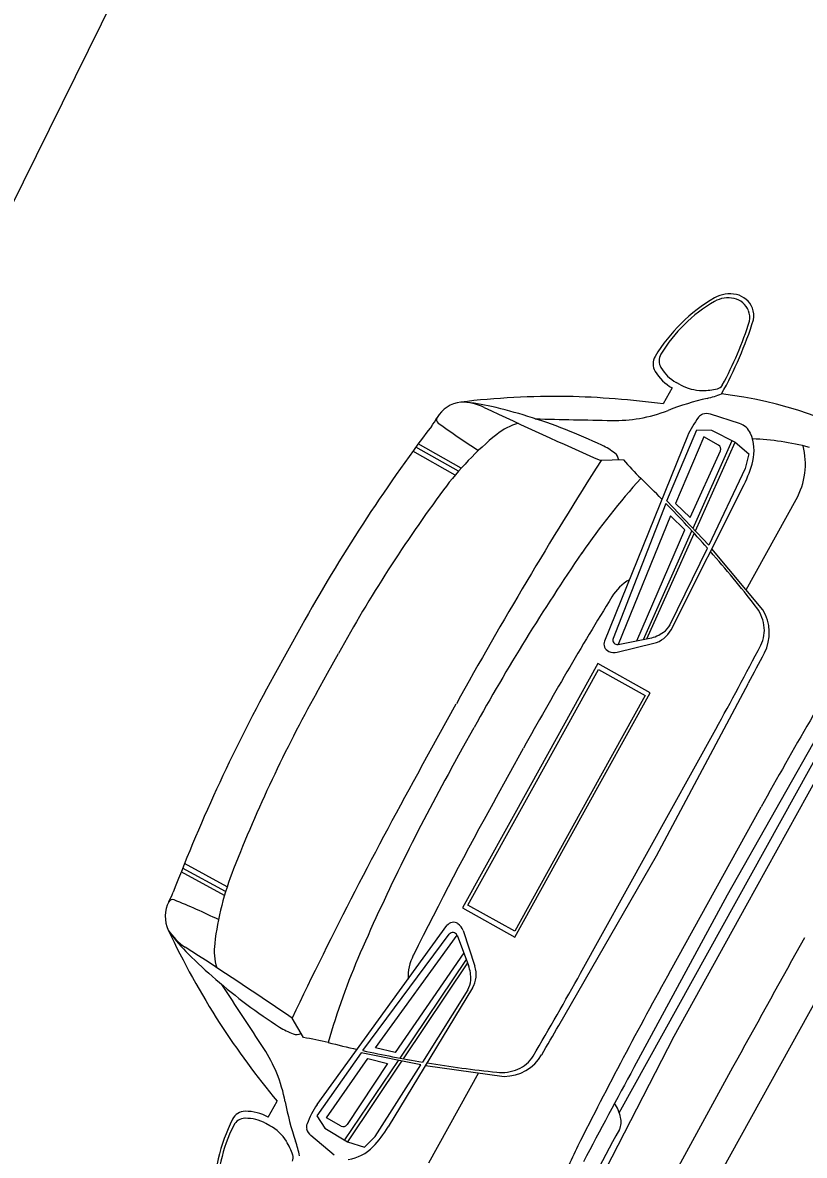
# Model space of a CAD drawing. Extents: x 14104283 to 14128447, y 8633203 to 8671666.
# Drawn here: x 14118333.77 to 14118354.07, y 8668729.81 to 8668759.21 of the extents above; entities that cross this region are included whole.
import ezdxf

# ---------------------------------------------------------------- set-up
doc = ezdxf.new("R2010")
doc.units = 0
doc.layers.add('Cell', color=7, linetype='Continuous')
doc.layers.add('dsnTextFinalPlan', color=7, linetype='Continuous')

msp = doc.modelspace()

# ---------------------------------------------------------------- linework, layer by layer
at = {"layer": 'Cell'}
for p, q in [((14118350.64, 8668749.73), (14118350.409, 8668749.315)), ((14118350.855, 8668749.811), (14118350.747, 8668749.871)), ((14118352.389, 8668748.804), (14118351.631, 8668749.046)), ((14118345.159, 8668747.645), (14118344.045, 8668748.277)), ((14118351.035, 8668748.481), (14118348.883, 8668743.159)), ((14118351.18, 8668746.087), (14118352.193, 8668748.364)), ((14118351.242, 8668746.021), (14118352.275, 8668748.323)), ((14118345.004, 8668747.466), (14118343.907, 8668748.09)), ((14118345.09, 8668747.567), (14118343.984, 8668748.195)), ((14118351.103, 8668746.363), (14118351.893, 8668748.095)), ((14118349.375, 8668747.864), (14118348.79, 8668747.845)), ((14118350.61, 8668743.452), (14118352.506, 8668747.222)), ((14118352.561, 8668744.488), (14118353.862, 8668746.835)), ((14118350.477, 8668746.732), (14118349.104, 8668743.23)), ((14118349.896, 8668743.202), (14118351.15, 8668746.021)), ((14118349.985, 8668743.22), (14118351.212, 8668745.954)), ((14118350.586, 8668743.586), (14118351.554, 8668745.573)), ((14118352.992, 8668743.971), (14118351.669, 8668745.557)), ((14118349.213, 8668742.873), (14118350.16, 8668743.104)), ((14118349.236, 8668743.072), (14118350.06, 8668743.235)), ((14118348.709, 8668742.575), (14118346.951, 8668739.405)), ((14118347.026, 8668739.363), (14118348.722, 8668742.421)), ((14118350.069, 8668741.821), (14118348.709, 8668742.575)), ((14118348.722, 8668742.421), (14118349.94, 8668741.746)), ((14118348.312, 8668738.65), (14118350.069, 8668741.821)), ((14118349.94, 8668741.746), (14118348.244, 8668738.688)), ((14118346.951, 8668739.405), (14118345.193, 8668736.234)), ((14118345.33, 8668736.305), (14118347.026, 8668739.363)), ((14118348.244, 8668738.688), (14118346.549, 8668735.63)), ((14118346.554, 8668735.48), (14118348.312, 8668738.65)), ((14118339.082, 8668736.786), (14118337.972, 8668737.385)), ((14118339.013, 8668736.56), (14118337.886, 8668737.17)), ((14118339.042, 8668736.659), (14118337.924, 8668737.264)), ((14118345.193, 8668736.234), (14118346.554, 8668735.48)), ((14118346.549, 8668735.63), (14118345.33, 8668736.305)), ((14118341.417, 8668731.133), (14118344.79, 8668735.777)), ((14118345.208, 8668735.649), (14118345.514, 8668734.723)), ((14118342.604, 8668732.532), (14118344.847, 8668735.552)), ((14118345.051, 8668735.524), (14118345.35, 8668734.739)), ((14118345.29, 8668734.895), (14118343.564, 8668732.338)), ((14118345.322, 8668734.81), (14118343.653, 8668732.322)), ((14118345.457, 8668734.158), (14118343.264, 8668730.552)), ((14118345.331, 8668734.106), (14118344.157, 8668732.233)), ((14118341.061, 8668732.868), (14118340.766, 8668733.374)), ((14118343.524, 8668732.278), (14118342.129, 8668730.212)), ((14118343.249, 8668732.197), (14118342.198, 8668730.61)), ((14118343.612, 8668732.26), (14118342.207, 8668730.165)), ((14118344.232, 8668732.144), (14118346.278, 8668731.863)), ((14118345.611, 8668731.954), (14118344.31, 8668729.607)), ((14118340.147, 8668730.806), (14118340.378, 8668731.222)), ((14118340.193, 8668730.581), (14118340.085, 8668730.641)), ((14118341.86, 8668729.814), (14118341.253, 8668730.328))]:
    msp.add_line(p, q, dxfattribs=at)
for points in [[(14118351.592, 8668745.652), (14118350.504, 8668746.799), (14118351.283, 8668748.642), (14118351.663, 8668748.633), (14118352.275, 8668748.323), (14118352.626, 8668748.023), (14118352.537, 8668747.642), (14118351.592, 8668745.652)], [(14118351.843, 8668748.247), (14118351.457, 8668748.46), (14118350.723, 8668746.734), (14118351.103, 8668746.363)], [(14118349.718, 8668743.167), (14118350.965, 8668746.043), (14118350.593, 8668746.412), (14118349.236, 8668743.072)], [(14118347.977, 8668727.634), (14118348.596, 8668728.836), (14118350.689, 8668732.908), (14118352.565, 8668736.292), (14118354.442, 8668739.676), (14118356.786, 8668743.608), (14118357.478, 8668744.77)], [(14118341.007, 8668743.542), (14118340.65, 8668742.899), (14118340.293, 8668742.255)], [(14118341.398, 8668741.809), (14118341.685, 8668742.325), (14118341.971, 8668742.841)], [(14118347.693, 8668733.183), (14118350.234, 8668737.585), (14118352.621, 8668742.072)], [(14118349.265, 8668730.919), (14118352.32, 8668736.428), (14118355.375, 8668741.937)], [(14118344.132, 8668739.905), (14118344.582, 8668740.718), (14118345.033, 8668741.531)], [(14118344.9, 8668739.842), (14118345.197, 8668740.378), (14118345.493, 8668740.913)], [(14118354.579, 8668740.992), (14118352.064, 8668736.57), (14118349.646, 8668732.094)], [(14118348.259, 8668734.541), (14118350.014, 8668737.706), (14118351.769, 8668740.871)], [(14118346.031, 8668739.031), (14118346.406, 8668739.707), (14118346.781, 8668740.383)], [(14118350.593, 8668734.606), (14118351.772, 8668736.732), (14118352.951, 8668738.858)], [(14118345.225, 8668735.065), (14118343.447, 8668732.484), (14118342.937, 8668732.604), (14118345.051, 8668735.524)], [(14118349.947, 8668725.838), (14118351.144, 8668727.996), (14118354.996, 8668734.944)], [(14118344.111, 8668732.159), (14118342.561, 8668732.474), (14118341.411, 8668730.837), (14118341.62, 8668730.52), (14118342.207, 8668730.165), (14118342.648, 8668730.026), (14118342.924, 8668730.303), (14118344.111, 8668732.159)], [(14118342.043, 8668730.572), (14118341.658, 8668730.786), (14118342.733, 8668732.323), (14118343.249, 8668732.197)]]:
    msp.add_lwpolyline(points, dxfattribs=at)
for centre, radius, start, end in [((14118352.134, 8668751.389), 0.784, 77.1221, 120.2123), ((14118352.177, 8668751.581), 0.588, 21.9996, 77.1221), ((14118353.938, 8668748.291), 4.369, 120.2123, 148.9279), ((14118353.715, 8668748.576), 3.932, 120.2123, 148.9279), ((14118352.092, 8668751.364), 0.705, 77.1221, 120.2123), ((14118352.131, 8668751.537), 0.529, 21.9996, 77.1221), ((14118352.233, 8668751.603), 0.528, 348.8748, 21.9996), ((14118342.977, 8668754.565), 10.243, 330.8344, 342.594), ((14118352.181, 8668751.557), 0.475, 348.8748, 21.9996), ((14118343.85, 8668754.223), 9.219, 331.3656, 342.594), ((14118350.517, 8668750.353), 0.375, 148.9279, 210.9233), ((14118350.636, 8668750.431), 0.337, 148.9279, 210.9233), ((14118351.218, 8668750.773), 1.192, 210.9233, 240.9942), ((14118351.267, 8668750.81), 1.073, 210.9233, 240.9942), ((14118351.424, 8668750.839), 1.175, 240.9942, 269.9077), ((14118351.77, 8668749.899), 0.196, 282.8574, 331.3656), ((14118347.639, 8668728.494), 21.016, 89.2595, 96.8088), ((14118347.412, 8668726.823), 22.691, 82.4094, 88.7421), ((14118353.141, 8668742.487), 7.151, 102.9008, 111.3901), ((14118351.425, 8668751.407), 1.743, 269.9077, 282.8574), ((14118350.938, 8668752.106), 2.717, 282.9008, 291.2111), ((14118350.695, 8668738.923), 10.72, 58.6477, 83.4295), ((14118345.254, 8668748.524), 0.844, 97.2739, 148.8532), ((14118345.143, 8668747.924), 1.437, 64.7816, 89.8643), ((14118344.856, 8668744.58), 4.794, 76.8272, 85.6755), ((14118398.533, 8668861.289), 123.871, 244.78163, 246.32326), ((14118342.81, 8668735.835), 13.775, 72.7786, 76.8272), ((14118349.162, 8668752.647), 3.76, 279.6182, 291.3901), ((14118342.981, 8668749.795), 1.76, 322.8874, 331.7138), ((14118344.631, 8668748.908), 0.113, 152.1668, 234.0736), ((14118342.583, 8668735.102), 14.542, 64.6229, 72.7786), ((14118355.796, 8669098.724), 349.903, 268.57314, 268.89881), ((14118349.146, 8668752.744), 3.859, 268.8988, 279.6182), ((14118353.367, 8668747.43), 2.557, 143.0006, 155.7276), ((14118351.501, 8668748.839), 0.22, 108.5917, 143.7428), ((14118351.529, 8668748.725), 0.337, 72.3114, 106.8953), ((14118379.317, 8668722.301), 43.805, 142.8874, 150.9942), ((14118356.1, 8668764.737), 19.66, 234.0736, 237.7521), ((14118347.052, 8668747.324), 1.542, 105.3577, 128.9253), ((14118352.255, 8668748.368), 0.456, 23.7343, 72.9535), ((14118351.653, 8668748.103), 1.114, 345.9041, 23.7343), ((14118351.038, 8668742.387), 7.888, 128.9253, 143.4799), ((14118352.549, 8668742.132), 6.275, 74.7258, 88.3908), ((14118348.028, 8668746.582), 1.837, 52.2235, 64.6229), ((14118348.994, 8668747.829), 0.259, 6.9046, 52.2235), ((14118351.786, 8668748.144), 0.117, 335.5107, 60.9942), ((14118352.203, 8668747.755), 1.896, 330.9942, 14.4476), ((14118450.542, 8668683.032), 120.64, 147.50402, 150.99418), ((14118354.664, 8668752.374), 6.951, 220.4518, 225.8765), ((14118349.86, 8668748.554), 2.963, 333.2954, 345.9041), ((14118363.225, 8668735.221), 18.096, 137.7717, 145.5976), ((14118327.107, 8668723.96), 32.631, 44.5227, 45.8765), ((14118375.622, 8668724.183), 38.478, 143.4799, 150.9942), ((14118327.107, 8668723.96), 32.631, 41.4797, 44.2574), ((14118394.984, 8668713.473), 56.589, 145.5976, 150.9942), ((14118327.107, 8668723.96), 32.631, 38.0644, 41.2711), ((14118350.187, 8668743.625), 1.307, 120.319, 148.4254), ((14118435.481, 8668691.204), 101.422, 148.42543, 150.99418), ((14118351.914, 8668743.386), 1.123, 9.487, 38.0644), ((14118352.037, 8668743.375), 1.125, 332.2892, 31.972), ((14118350.049, 8668743.886), 0.616, 306.0827, 330.7952), ((14118352.208, 8668743.435), 0.825, 332.6198, 9.487), ((14118349.888, 8668744.108), 0.89, 281.1658, 306.0827), ((14118349.996, 8668743.781), 0.697, 283.6787, 331.8096), ((14118465.796, 8668676.291), 129.03, 148.70991, 150.99418), ((14118349.075, 8668743.082), 0.207, 157.98, 246.5315), ((14118349.213, 8668743.187), 0.117, 158.5828, 281.1658), ((14118275.361, 8668783.235), 87.366, 330.99418, 332.61981), ((14118349.131, 8668743.21), 0.347, 246.5315, 283.7081), ((14118204.135, 8668821.061), 168.188, 331.98865, 332.2892), ((14118378.603, 8668721.014), 43.805, 150.9942, 159.101), ((14118375.05, 8668723.151), 38.478, 150.9942, 158.5085), ((14118449.64, 8668681.407), 120.64, 150.99418, 154.48433), ((14118394.39, 8668712.402), 56.589, 150.9942, 156.3908), ((14118434.732, 8668689.852), 101.422, 150.99418, 153.56292), ((14118346.587, 8668734.358), 7.888, 158.5085, 173.0631), ((14118336.035, 8668737.268), 1.76, 330.2745, 339.101), ((14118338.317, 8668736.013), 0.844, 153.1351, 204.7145), ((14118337.662, 8668736.338), 0.113, 67.9147, 149.8215), ((14118330.312, 8668718.225), 19.66, 64.2362, 67.9147), ((14118338.768, 8668736.425), 1.437, 212.1241, 237.2067), ((14118356.57, 8668744.602), 21.016, 205.1795, 212.7288), ((14118344.957, 8668735.656), 0.207, 55.4568, 144.0083), ((14118344.878, 8668735.54), 0.347, 18.2802, 55.4568), ((14118341.452, 8668738.44), 4.794, 216.3129, 225.1612), ((14118344.941, 8668735.482), 0.117, 20.8226, 143.4055), ((14153542.029, 8649223.699), 40235.569, 150.9915884, 150.9967618), ((14118270.9, 8668631.087), 123.871, 55.66509, 57.20672), ((14118347.785, 8668744.809), 13.775, 225.1612, 229.2097), ((14118340.288, 8668735.124), 1.542, 173.0631, 196.6307), ((14118359.12, 8668727.818), 18.096, 156.3908, 164.2166), ((14118345.086, 8668734.425), 1.307, 153.5629, 181.6693), ((14118344.518, 8668734.423), 0.89, 355.9057, 20.8226), ((14118344.852, 8668734.504), 0.697, 330.1787, 18.3097), ((14118271.852, 8668776.905), 87.366, 329.36854, 330.99418), ((14118463.439, 8668672.04), 129.03, 150.99418, 153.27844), ((14118348.286, 8668745.389), 14.542, 229.2097, 237.3655), ((14118046.878, 8668541.555), 349.903, 33.08954, 33.41521), ((14118344.791, 8668734.403), 0.616, 331.1931, 355.9057), ((14118357.867, 8668745.679), 22.691, 213.2462, 219.5789), ((14118341.434, 8668734.69), 1.837, 237.3655, 249.7648), ((14118340.889, 8668733.209), 0.259, 249.7648, 295.0837), ((14118202.038, 8668817.278), 168.188, 329.69915, 329.9997), ((14118340.037, 8668725.993), 6.951, 76.1118, 81.5366), ((14118349.538, 8668764.418), 32.631, 256.1118, 257.4657), ((14118336.8, 8668730.477), 3.859, 22.3702, 33.0895), ((14118349.538, 8668764.418), 32.631, 257.731, 260.5086), ((14118346.278, 8668732.988), 1.125, 270.0164, 329.6991), ((14118346.317, 8668732.811), 0.825, 292.5013, 329.3685), ((14118349.538, 8668764.418), 32.631, 260.7173, 263.924), ((14118500.529, 8668649.788), 171.872, 151.38762, 152.31348), ((14118599.504, 8668595.239), 282.639, 150.99676, 152.40227), ((14118336.891, 8668730.515), 3.76, 10.5983, 22.3702), ((14118346.203, 8668733.086), 1.123, 263.924, 292.5013), ((14118339.554, 8668730.581), 0.375, 91.065, 153.0605), ((14118339.569, 8668729.764), 1.192, 60.9942, 91.065), ((14118347.616, 8668732.521), 7.151, 190.5983, 199.0876), ((14118343.543, 8668729.712), 2.557, 146.2608, 158.9877), ((14118348.025, 8668730.48), 1.315, 14.071, 31.6186), ((14118343.115, 8668728.771), 4.369, 153.0605, 181.7761), ((14118339.551, 8668730.438), 0.337, 91.065, 153.0605), ((14118339.564, 8668729.702), 1.073, 60.9942, 91.065), ((14118341.36, 8668730.548), 0.22, 158.2455, 193.3966), ((14118348.846, 8668730.686), 0.469, 334.5404, 14.071), ((14118342.756, 8668728.809), 3.932, 153.0605, 181.7761), ((14118339.623, 8668729.554), 1.175, 32.0807, 60.9942), ((14118341.471, 8668730.585), 0.337, 195.093, 229.6769), ((14118342.1, 8668730.675), 0.117, 240.9942, 326.4777), ((14118340.732, 8668732.091), 2.963, 316.0842, 328.6929), ((14118384.346, 8668710.81), 40.217, 150.7113, 154.9259), ((14118339.141, 8668729.251), 1.743, 19.131, 32.0807), ((14118338.291, 8668729.294), 2.717, 10.7773, 19.0876), ((14118342.064, 8668730.809), 1.114, 278.2541, 316.0842), ((14118356.437, 8668725.907), 9.234, 153.2784, 161.3588), ((14118340.603, 8668729.759), 0.196, 330.6228, 19.131)]:
    msp.add_arc(centre, radius, start, end, dxfattribs=at)
at = {"layer": 'dsnTextFinalPlan'}
msp.add_line((14118319.477, 8668726.134), (14118340.751, 8668769.162), dxfattribs=at)

doc.saveas('drawing.dxf')
